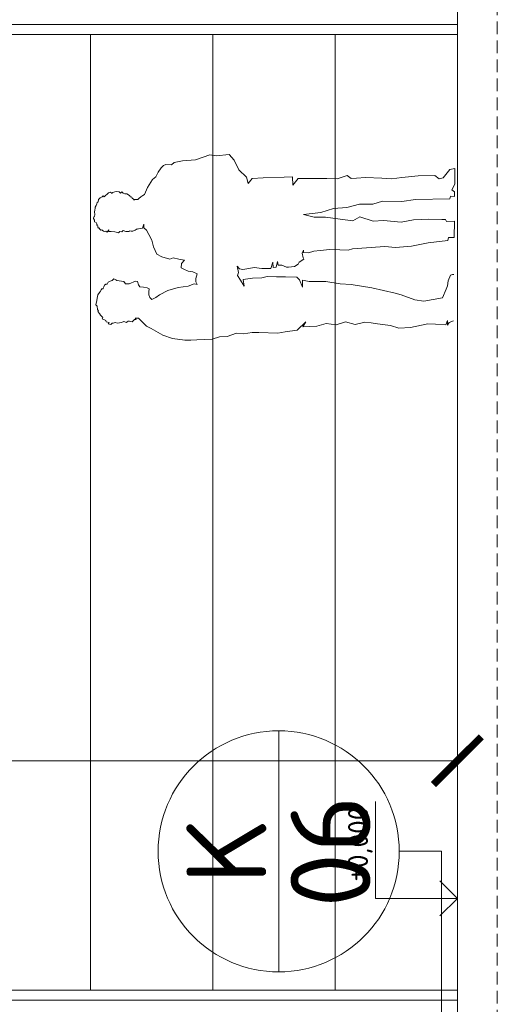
# Model space of a CAD drawing. Header units: millimetres. Extents: x -796345 to 3713765, y -2985421 to 2187451.
# Tile 334 of 399: x 216773 to 219165, y 150729 to 155664. Entities that reach past the tile are written whole.
import ezdxf
from ezdxf.enums import TextEntityAlignment as Align

# ---------------------------------------------------------------- set-up
doc = ezdxf.new("R2010")
doc.units = ezdxf.units.MM
doc.header["$PDMODE"] = 1
doc.linetypes.add('HIDDEN', pattern=[9.525, 6.35, -3.175])
doc.layers.get('Defpoints').update_dxf_attribs({"color": 8})
for name, color, linetype, lineweight in [('A99_N_kce-pohl', 1, 'Continuous', 9), ('A99_N_koty-200', 5, 'Continuous', 5), ('A99_N_koty-50-vysk', 160, 'Continuous', 9), ('A99_N_znaceni 200', 5, 'Continuous', 5), ('A99_S_kce-pohl', 7, 'Continuous', 5), ('A99_S_kce-rez-sil', 7, 'Continuous', 15)]:
    doc.layers.add(name, color=color, linetype=linetype, lineweight=lineweight)
doc.styles.add('A99_kota', font='isocpeur.ttf', dxfattribs={"height": 2})
doc.styles.add('A99_popis', font='isocpeur.ttf')
doc.dimstyles.new('A99_kota_200 new', dxfattribs={"dimscale": 200, "dimtxt": 2, "dimasz": 1.2, "dimexe": 0.5, "dimexo": 1.5, "dimgap": 0.3, "dimtad": 1, "dimdec": 0, "dimzin": 3, "dimdsep": 46, "dimtxsty": 'A99_kota', "dimblk": 'ARCHTICK', "dimcen": 2.5, "dimazin": 2, "dimtfac": 0.75, "dimtdec": 0, "dimtmove": 2, "dimatfit": 0, "dimfxl": 4, "dimfxlon": 1, "dimtolj": 1, "dimtzin": 0, "dimlwd": 5, "dimlwe": 5, "dimarcsym": 0})

# ---------------------------------------------------------------- blocks, each defined once
blk = doc.blocks.new('_ArchTick')
at = {"color": 0, "linetype": 'ByBlock', "const_width": 0.15}
blk.add_lwpolyline([(-0.5, -0.5), (0.5, 0.5)], dxfattribs=at)
blk = doc.blocks.new('*D3363')
at = {"layer": 'A99_N_koty-200', "color": 0, "linetype": 'Continuous', "lineweight": 5, "transparency": 16777216}
for p, q in [((209195, 151150), (209195, 152050)), ((218965, 151150), (218965, 152050)), ((209195, 151950), (218965, 151950))]:
    blk.add_line(p, q, dxfattribs=at)
at = {"layer": 'Defpoints', "color": 0, "linetype": 'Continuous', "lineweight": 0, "transparency": 16777216}
for p in [(218965, 151950), (218965, 150255), (209195, 149050)]:
    blk.add_point(p, dxfattribs=at)
at = {"layer": 'A99_N_koty-200', "color": 0, "linetype": 'Continuous', "lineweight": 5, "transparency": 16777216, "xscale": 240, "yscale": 240, "zscale": 240, "rotation": 180}
blk.add_blockref('_ArchTick', (209195, 151950), dxfattribs=at)
at = {"layer": 'A99_N_koty-200', "color": 0, "linetype": 'Continuous', "lineweight": 5, "transparency": 16777216, "xscale": 240, "yscale": 240, "zscale": 240}
blk.add_blockref('_ArchTick', (218965, 151950), dxfattribs=at)
at = {"layer": 'A99_N_koty-200', "color": 0, "linetype": 'Continuous', "transparency": 16777216, "insert": (212357.5, 151672.5), "char_height": 400, "attachment_point": 5, "rotation": 180, "style": 'A99_kota'}
blk.add_mtext('\\A1;9770', dxfattribs=at)
blk = doc.blocks.new('*U34')
at = {"color": 0, "linetype": 'ByBlock', "lineweight": -2}
blk.add_line((-3, 0), (7, 0), dxfattribs=at)
for points in [[(0, 0), (0, 8.2), (0, 8.2), (9.7, 8.2)], [(-1.75, 1.75), (0, 0), (1.75, 1.75)]]:
    blk.add_lwpolyline(points, dxfattribs=at)
at = {"color": 0, "linetype": 'ByBlock', "lineweight": -2, "style": 'A99_kota'}
for tag, p in [('VYSKA', (9.2, 10.95)), ('POPIS', (9.2, 7.7))]:
    blk.add_attdef(tag, text='', height=2, dxfattribs=at).set_placement(p, align=Align.TOP_RIGHT)
blk = doc.blocks.new('*U20')
at = {"color": 0, "linetype": 'ByBlock'}
blk.add_line((-3.02, 0), (3.02, 0), dxfattribs=at)
blk.add_circle((0, 0), 3.02, dxfattribs=at)
at = {"color": 0, "linetype": 'ByBlock', "style": 'A99_popis'}
for tag, p in [('KATEGORIE', (0, 1.31)), ('PRVEK', (0, -1.298))]:
    blk.add_attdef(tag, text='', height=2, dxfattribs=at).set_placement(p, align=Align.MIDDLE_CENTER)
blk = doc.blocks.new('A$C09EE4D6F')
at = {"color": 8, "linetype": 'Continuous', "lineweight": 5}
for p, q in [((319.6, 1462.1), (326.4, 1462.8)), ((326.4, 1462.8), (332.2, 1466.5)), ((332.2, 1466.5), (339, 1465.5)), ((339, 1465.5), (341.5, 1463.1)), ((341.5, 1463.1), (348.8, 1462.5)), ((348.8, 1462.5), (359.3, 1463.5)), ((359.3, 1463.5), (366.9, 1461.8)), ((-73.3, 1414.6), (-69.3, 1424.2)), ((-69.3, 1424.2), (-64.4, 1422.1)), ((-64.4, 1422.1), (-54.2, 1430.7)), ((-54.2, 1430.7), (-48.3, 1435.6)), ((-48.3, 1435.6), (-40.8, 1442)), ((-40.8, 1442), (-38.3, 1439)), ((-38.3, 1439), (-32.2, 1444.1)), ((-32.2, 1444.1), (-18.3, 1445.8)), ((-18.3, 1445.8), (-13.7, 1450.4)), ((-13.7, 1450.4), (3.5, 1447.3)), ((3.5, 1447.3), (13.5, 1445.5)), ((13.5, 1445.5), (26.1, 1443.3)), ((26.1, 1443.3), (36.8, 1436.5)), ((36.8, 1436.5), (41.6, 1433.5)), ((41.6, 1433.5), (46.4, 1430.4)), ((46.4, 1430.4), (51.1, 1427.5)), ((51.1, 1427.5), (51.2, 1421.8)), ((281.2, 1423.3), (283.4, 1426.5)), ((283.1, 1416.8), (281.2, 1423.3)), ((283.4, 1426.5), (285.5, 1429.7)), ((285.5, 1429.7), (287.7, 1432.9)), ((287.1, 1436.8), (289.4, 1439.9)), ((287.7, 1432.9), (287.1, 1436.8)), ((289.4, 1439.9), (295.2, 1444.1)), ((293.8, 1446.1), (298.2, 1449.3)), ((295.2, 1444.1), (293.8, 1446.1)), ((298.2, 1449.3), (303.6, 1449.2)), ((303.6, 1449.2), (306.4, 1453.8)), ((306.4, 1453.8), (309, 1452.3)), ((309, 1452.3), (314.3, 1454.7)), ((314.3, 1454.7), (316.9, 1455.8)), ((316.9, 1455.8), (319.6, 1462.1)), ((366.9, 1461.8), (374.7, 1461.7)), ((374.7, 1461.7), (378.9, 1461.6)), ((378.9, 1461.6), (384.8, 1457.2)), ((384.8, 1457.2), (384.8, 1457.2)), ((384.8, 1457.2), (392, 1455.1)), ((392, 1455.1), (396.8, 1453.7)), ((396.8, 1453.7), (400.3, 1450)), ((400.3, 1450), (409.2, 1447.8)), ((409.2, 1447.8), (416, 1441.6)), ((416, 1441.6), (420.3, 1433.5)), ((420.3, 1433.5), (424.2, 1430.1)), ((424.2, 1430.1), (420.8, 1426.2)), ((420.8, 1426.2), (436.8, 1409.2)), ((-90.7, 1388.3), (-88.3, 1399.2)), ((-86, 1383.5), (-90.7, 1388.3)), ((-88.3, 1399.2), (-83.4, 1395.7)), ((-83.4, 1395.7), (-80.8, 1407.9)), ((-80.8, 1407.9), (-75.5, 1409.5)), ((-75.5, 1409.5), (-73.3, 1414.6)), ((51.2, 1421.8), (54.2, 1421.9)), ((54.2, 1421.9), (59.1, 1419.8)), ((59.1, 1419.8), (65.7, 1416.9)), ((65.7, 1416.9), (70.8, 1411.9)), ((70.8, 1411.9), (70.4, 1407.4)), ((70.4, 1407.4), (78.5, 1403.3)), ((78.5, 1403.3), (82.8, 1395.3)), ((82.8, 1395.3), (85, 1386.5)), ((85, 1386.5), (92.3, 1381)), ((279.4, 1411.1), (283.1, 1416.8)), ((288.7, 1405.1), (279.4, 1411.1)), ((281.1, 1380.4), (281.9, 1395.4)), ((281.9, 1395.4), (282.4, 1405.4)), ((282.4, 1405.4), (288.7, 1405.1)), ((439.6, 1401.1), (434.1, 1394.5)), ((434.1, 1394.5), (439.3, 1393)), ((436.8, 1409.2), (439.6, 1401.1)), ((439.3, 1393), (442.6, 1377.8)), ((-85.3, 1380.1), (-86, 1383.5)), ((-83.5, 1372.2), (-85.3, 1380.1)), ((-85.1, 1361.6), (-83.5, 1372.2)), ((-82.9, 1345.8), (-85.1, 1361.6)), ((-78.7, 1336.4), (-82.9, 1345.8)), ((85.3, 1368.6), (82.4, 1340.6)), ((88.3, 1372.8), (85.3, 1368.6)), ((92.3, 1381), (88.3, 1372.8)), ((277.2, 1365.9), (281.1, 1380.4)), ((282.1, 1359.8), (277.2, 1365.9)), ((281.1, 1352.1), (282.1, 1359.8)), ((287.1, 1346.9), (281.1, 1352.1)), ((283.1, 1336.5), (287.1, 1346.9)), ((436.9, 1349.9), (434.5, 1343)), ((441.9, 1365.6), (436.8, 1360.4)), ((436.8, 1360.4), (442.1, 1355.2)), ((442.1, 1355.2), (436.9, 1349.9)), ((442.6, 1377.8), (441.9, 1365.6)), ((-82.3, 1326.8), (-78.7, 1336.4)), ((-79.1, 1323), (-82.3, 1326.8)), ((-75.9, 1319.3), (-79.1, 1323)), ((-79, 1304.1), (-76.9, 1314.4)), ((-76.9, 1314.4), (-75.9, 1319.3)), ((82.4, 1340.6), (73.2, 1333.4)), ((73.2, 1333.4), (73.5, 1318.8)), ((73.5, 1318.8), (84.8, 1293.4)), ((283.3, 1322.2), (283.1, 1336.5)), ((286.7, 1321.6), (283.3, 1322.2)), ((284.5, 1308), (285.6, 1314.8)), ((289.8, 1299.2), (284.5, 1308)), ((285.6, 1314.8), (286.7, 1321.6)), ((413.5, 1307.6), (409, 1306.7)), ((409, 1306.7), (412.9, 1304.2)), ((417, 1313.6), (413.5, 1307.6)), ((421.1, 1314.6), (417, 1313.6)), ((423.3, 1318.1), (421.1, 1314.6)), ((426.8, 1322.8), (422.7, 1322.2)), ((422.7, 1322.2), (423.3, 1318.1)), ((431.1, 1328.8), (426.8, 1322.8)), ((433.9, 1335.6), (431.1, 1328.8)), ((434.5, 1343), (433.9, 1335.6)), ((-74.3, 1299.3), (-79, 1304.1)), ((-77.2, 1264.4), (-69.1, 1273.4)), ((-69.2, 1294.8), (-74.3, 1299.3)), ((-74.3, 1299.3), (-74.3, 1299.3)), ((-69.8, 1288.1), (-69.2, 1294.8)), ((-64.1, 1291.8), (-69.8, 1288.1)), ((-69.1, 1273.4), (-64, 1278.9)), ((-64, 1278.9), (-64.1, 1291.8)), ((62.4, 1275.5), (60.9, 1260.5)), ((69.5, 1281.3), (62.4, 1275.5)), ((82.9, 1285.6), (69.5, 1281.3)), ((84.8, 1293.4), (82.9, 1285.6)), ((295.2, 1290.4), (289.8, 1299.2)), ((294, 1287.8), (295.2, 1290.4)), ((294.5, 1285.1), (294, 1287.8)), ((296, 1277.6), (294.5, 1285.1)), ((297.5, 1270.2), (296, 1277.6)), ((314, 1264.1), (297.5, 1270.2)), ((412.9, 1304.2), (412.6, 1290.9)), ((412.6, 1290.9), (417.2, 1287.1)), ((417.2, 1287.1), (424.1, 1278.1)), ((424.1, 1278.1), (429.5, 1271.2)), ((429.5, 1271.2), (433.6, 1263.6)), ((-114.3, 1208.4), (-104.6, 1226.7)), ((-104.6, 1226.7), (-94.9, 1245.1)), ((-94.9, 1245.1), (-77.2, 1264.4)), ((19.9, 1235.1), (12, 1226.9)), ((12, 1226.9), (20.8, 1210.3)), ((30.6, 1238.4), (19.9, 1235.1)), ((43, 1238.7), (30.6, 1238.4)), ((55.1, 1238.2), (43, 1238.7)), ((59.3, 1246.5), (55.1, 1238.2)), ((60.9, 1260.5), (59.3, 1246.5)), ((224.5, 1224.2), (250, 1231.8)), ((250, 1231.8), (273.6, 1244.2)), ((273.6, 1244.2), (290.5, 1253)), ((290.5, 1253), (299.8, 1263.9)), ((299.8, 1263.9), (314, 1264.1)), ((433.6, 1263.6), (460.9, 1253)), ((460.9, 1253), (493.6, 1232.9)), ((493.6, 1232.9), (505.3, 1220)), ((-129.5, 1179.4), (-114.3, 1208.4)), ((20.8, 1210.3), (31.7, 1195.7)), ((31.7, 1195.7), (50.2, 1162.7)), ((176, 1157.9), (183.8, 1189.5)), ((183.8, 1189.5), (194.5, 1209.5)), ((194.5, 1209.5), (224.5, 1224.2)), ((505.3, 1220), (524.2, 1211)), ((524.2, 1211), (542.1, 1200.1)), ((542.1, 1200.1), (550.9, 1190.2)), ((550.9, 1190.2), (555.6, 1180.5)), ((-142.3, 1140.4), (-129.5, 1179.4)), ((50.2, 1162.7), (62.6, 1121.1)), ((180.7, 1144.6), (176, 1157.9)), ((555.6, 1180.5), (554.1, 1158)), ((554.1, 1158), (564.5, 1147.8)), ((564.5, 1147.8), (571.2, 1114.8)), ((-148.9, 1090.2), (-142.3, 1140.4)), ((62.6, 1121.1), (65.6, 1101.2)), ((136.7, 1100.4), (141.6, 1111.9)), ((141.6, 1111.9), (159.4, 1109.8)), ((159.4, 1109.8), (173.2, 1098.4)), ((173.2, 1098.4), (176.9, 1121.5)), ((176.9, 1121.5), (180.7, 1144.6)), ((571.2, 1114.8), (575.9, 1062.9)), ((-147.3, 1066.4), (-148.9, 1090.2)), ((65.6, 1101.2), (68.6, 1081.2)), ((68.6, 1081.2), (78.5, 1057.8)), ((126.9, 1063.8), (129.2, 1082.8)), ((129.2, 1082.8), (136.7, 1100.4)), ((-145.7, 1042.7), (-147.3, 1066.4)), ((-143.7, 1011.8), (-145.7, 1042.7)), ((78.5, 1057.8), (75.8, 1045.3)), ((75.8, 1045.3), (87.3, 1050.9)), ((87.3, 1050.9), (100.2, 1051.3)), ((100.2, 1051.3), (118.7, 1046.6)), ((118.7, 1046.6), (126.9, 1063.8)), ((118.7, 1046.6), (118.7, 1046.6)), ((575.9, 1062.9), (598.1, 1005.1)), ((-141.6, 981), (-143.7, 1011.8)), ((598.1, 1005.1), (593.5, 980.3)), ((-132.4, 951.5), (-141.6, 981)), ((-129.7, 920.7), (-132.4, 951.5)), ((593.5, 980.3), (600.2, 927.4)), ((-123.1, 902.2), (-129.7, 920.7)), ((600.2, 927.4), (578.5, 907)), ((-116.6, 883.7), (-123.1, 902.2)), ((-118.2, 855.5), (-116.6, 883.7)), ((96.4, 872.5), (72.9, 857.7)), ((115, 884.2), (96.4, 872.5)), ((128.3, 880.4), (115, 884.2)), ((152.5, 886.8), (128.3, 880.4)), ((140.1, 864.3), (142.4, 877.7)), ((142.4, 877.7), (152.5, 886.8)), ((540.2, 887.6), (510.3, 856.7)), ((578.5, 907), (540.2, 887.6)), ((-112.1, 820.6), (-118.2, 855.5)), ((72.9, 857.7), (100.4, 861.5)), ((100.4, 861.5), (105.5, 824.3)), ((145, 839.1), (140.1, 864.3)), ((149.1, 818.5), (145, 839.1)), ((510.3, 856.7), (486.3, 848.8)), ((486.3, 848.8), (506.3, 833.3)), ((506.3, 833.3), (509.1, 789.5)), ((-112.3, 717.6), (-112.2, 795)), ((-112.2, 795), (-112.1, 820.6)), ((105.5, 824.3), (107.6, 786.8)), ((146.2, 787.9), (149.1, 818.5)), ((107.6, 786.8), (113.5, 765.4)), ((113.5, 765.4), (113.5, 728.5)), ((146.8, 751.8), (146.2, 787.9)), ((171.3, 744.6), (146.8, 751.8)), ((509.1, 789.5), (514.4, 705.5)), ((-107.3, 688.5), (-112.3, 717.6)), ((113.5, 728.5), (113.5, 691.6)), ((150.5, 742.6), (171.3, 744.6)), ((151.7, 730.7), (150.5, 742.6)), ((174.4, 725.9), (151.7, 730.7)), ((160.6, 721.7), (174.4, 725.9)), ((160.9, 707.3), (160.6, 721.7)), ((-99.1, 640.9), (-107.3, 688.5)), ((113.5, 691.6), (113.5, 647)), ((152.5, 688.4), (160.9, 707.3)), ((153.4, 681.2), (152.5, 688.4)), ((156.4, 657.2), (153.4, 681.2)), ((514.4, 705.5), (516.5, 671.4)), ((-64.4, 607.4), (-99.1, 640.9)), ((103.1, 635.3), (74, 623.6)), ((113.5, 647), (103.1, 635.3)), ((165.7, 641.7), (156.4, 657.2)), ((173.9, 638.2), (165.7, 641.7)), ((186.7, 620.2), (173.9, 638.2)), ((516.5, 671.4), (482.4, 669.3)), ((482.4, 669.3), (510.3, 649.6)), ((510.3, 649.6), (511.2, 576.9)), ((-81.7, 562.9), (-85.7, 617.9)), ((-85.7, 617.9), (-64.4, 607.4)), ((74, 623.6), (101.5, 624.1)), ((101.5, 624.1), (97.8, 596.8)), ((97.8, 596.8), (98, 575.6)), ((192.3, 622), (186.7, 620.2)), ((209.9, 627.5), (192.3, 622)), ((222.9, 622), (209.9, 627.5)), ((212.5, 601), (212.9, 622.2)), ((219.1, 580.9), (212.5, 601)), ((212.9, 622.2), (222.9, 622)), ((365.4, 625.3), (355.2, 581.5)), ((374.8, 554.9), (365.4, 625.3)), ((-70.1, 524.6), (-81.7, 562.9)), ((98, 575.6), (98.4, 529.6)), ((222.4, 554.4), (219.1, 580.9)), ((227.2, 515.8), (222.4, 554.4)), ((355.2, 581.5), (357.1, 536.5)), ((392.8, 504.7), (374.8, 554.9)), ((511.2, 576.9), (511.7, 534.6)), ((-74.4, 484.9), (-70.1, 524.6)), ((98.4, 529.6), (89.9, 472)), ((226.5, 476.8), (227.2, 515.8)), ((357.1, 536.5), (348.1, 457.6)), ((511.7, 534.6), (512.1, 492.3)), ((-61.5, 447.1), (-74.4, 484.9)), ((225.8, 443.1), (226.5, 476.8)), ((397.3, 451.6), (392.8, 504.7)), ((512.1, 492.3), (526.3, 452.5)), ((-71.1, 408.2), (-61.5, 447.1)), ((89.9, 472), (88.1, 427.8)), ((231.4, 425.1), (225.8, 443.1)), ((348.1, 457.6), (344.5, 426)), ((412.1, 400.4), (397.3, 451.6)), ((526.3, 452.5), (513.8, 436.2)), ((513.8, 436.2), (515.9, 415.7)), ((-61.5, 369.5), (-71.1, 408.2)), ((88.1, 427.8), (76.6, 344.6)), ((234.7, 388.4), (231.4, 425.1)), ((344.5, 426), (360.6, 398.5)), ((360.6, 398.5), (345, 345.2)), ((413.1, 347.2), (412.1, 400.4)), ((515.9, 415.7), (519.6, 379.5)), ((-64.3, 344.6), (-61.5, 369.5)), ((243.1, 295.7), (234.7, 388.4)), ((519.6, 379.5), (517.2, 313.5)), ((-73.4, 266.7), (-67.2, 319.7)), ((-67.2, 319.7), (-64.3, 344.6)), ((76.6, 344.6), (56.6, 251.1)), ((345, 345.2), (348.1, 303.3)), ((425.3, 309.1), (413.1, 347.2)), ((241.2, 253.5), (243.1, 295.7)), ((348.1, 303.3), (343, 232.8)), ((425.2, 231.9), (425.3, 309.1)), ((517.2, 313.5), (515.7, 273.2)), ((-82.3, 233.2), (-73.4, 266.7)), ((56.6, 251.1), (51.4, 226.9)), ((244.2, 221.5), (241.2, 253.5)), ((515.7, 273.2), (522, 233.4)), ((-79.5, 186.6), (-82.3, 233.2)), ((51.4, 226.9), (32.2, 170.7)), ((247.2, 189.5), (244.2, 221.5)), ((343, 232.8), (353.2, 183.2)), ((435.3, 177), (425.2, 231.9)), ((522, 233.4), (529.5, 167.5)), ((-63.8, 117.3), (-79.5, 186.6)), ((32.2, 170.7), (26.8, 134.8)), ((262.3, 122.1), (247.2, 189.5)), ((353.2, 183.2), (356.4, 122.1)), ((440.4, 38.6), (435.3, 177)), ((529.5, 167.5), (532.1, 100.7)), ((26.8, 134.8), (42.2, 61)), ((272.4, 43.4), (262.3, 122.1)), ((356.4, 122.1), (356.4, 69.6)), ((-65.3, 44.6), (-64.4, 86.9)), ((-64.4, 86.9), (-63.8, 117.3)), ((532.1, 100.7), (519.3, 83.9)), ((519.3, 83.9), (524.4, 67.2)), ((-48, 38.5), (-65.3, 44.6)), ((42.2, 61), (76.8, 47)), ((76.8, 47), (91.3, 41.2)), ((91.3, 41.2), (111.4, 38.6)), ((285.2, 41), (272.4, 43.4)), ((285.2, 18.4), (285.2, 41)), ((356.4, 55.3), (348.8, 50.5)), ((348.8, 50.5), (351.3, 19.1)), ((356.4, 69.6), (356.4, 55.3)), ((524.4, 67.2), (557.5, 41)), ((557.5, 41), (562.7, 21.1)), ((-55.5, 31.7), (-66.4, 38.5)), ((-66.4, 38.5), (-48, 38.5)), ((-49.4, 15.2), (-55.5, 31.7)), ((111.4, 38.6), (134.2, 30.1)), ((134.2, 30.1), (137.3, 21.9)), ((137.3, 21.9), (136.8, 16.5)), ((351.3, 19.1), (285.2, 18.4)), ((450.6, 36.2), (440.4, 38.6)), ((450.6, 20.1), (450.6, 36.2)), ((468.4, 20.2), (450.6, 20.1)), ((476.1, 31.4), (468.4, 20.2)), ((499, 20.5), (476.1, 31.4)), ((562.7, 21.1), (499, 20.5))]:
    blk.add_line(p, q, dxfattribs=at)

msp = doc.modelspace()

# ---------------------------------------------------------------- linework, layer by layer
at = {"layer": 'A99_N_kce-pohl', "color": 1, "linetype": 'Continuous', "lineweight": 5}
for p, q in [((214015, 155640), (218965, 155640)), ((214065, 155590), (218965, 155590)), ((217127.5, 155590), (217127.5, 150800)), ((217740, 155590), (217740, 150800)), ((218352.5, 155590), (218352.5, 150800)), ((214065, 150800), (218965, 150800)), ((214015, 150750), (218965, 150750))]:
    msp.add_line(p, q, dxfattribs=at)
at = {"layer": 'A99_N_znaceni 200'}
msp.add_lwpolyline([(218885, 149020), (218885, 151495.8), (218672.9, 151495.8)], dxfattribs=at)
at = {"layer": 'A99_S_kce-pohl'}
for p, q in [((211305, 155640), (218965, 155640)), ((213405, 150750), (218965, 150750))]:
    msp.add_line(p, q, dxfattribs=at)
at = {"layer": 'A99_S_kce-rez-sil', "color": 7, "linetype": 'HIDDEN', "lineweight": 5, "ltscale": 10}
msp.add_line((219165, 149400), (219165, 233650), dxfattribs=at)
at = {"layer": 'A99_S_kce-rez-sil', "color": 7, "linetype": 'Continuous', "lineweight": 15}
msp.add_line((218965, 149400), (218965, 176430), dxfattribs=at)

# ---------------------------------------------------------------- block references
at = {"layer": 'A99_N_kce-pohl', "xscale": 1.248429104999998, "yscale": 1.248429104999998, "zscale": 1.248429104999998, "rotation": 88.85519843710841}
msp.add_blockref('A$C09EE4D6F', (218965, 154215.7), dxfattribs=at)
at = {"layer": 'A99_N_koty-50-vysk', "lineweight": 5, "xscale": 50, "yscale": 50, "zscale": 50, "rotation": 90.00000000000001}
msp.add_blockref('*U34', (218965, 151260), dxfattribs=at).add_auto_attribs({'VYSKA': '±0,000'})
at = {"layer": 'A99_N_znaceni 200', "xscale": 200, "yscale": 200, "zscale": 200, "rotation": 90.00000000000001}
msp.add_blockref('*U20', (218070, 151495.8), dxfattribs=at).add_auto_attribs({'KATEGORIE': 'K', 'PRVEK': '06'})

# ---------------------------------------------------------------- dimensions: what is measured, and where the dimension line sits
at = {"layer": 'A99_N_koty-200', "linetype": 'Continuous'}
dim = msp.add_linear_dim(base=(218965, 151950), p1=(209195, 149050), p2=(218965, 150255), angle=180, dimstyle='A99_kota_200 new', override={"dimscale": 0, "dimtix": 1, "dimtofl": 1, "dimtmove": 2, "dimatfit": 0}, dxfattribs=at)
dim.commit()
dim.dimension.update_dxf_attribs({"geometry": '*D3363', "text_midpoint": (212357.5, 151672.5), "dimtype": 160})

doc.saveas('drawing.dxf')
